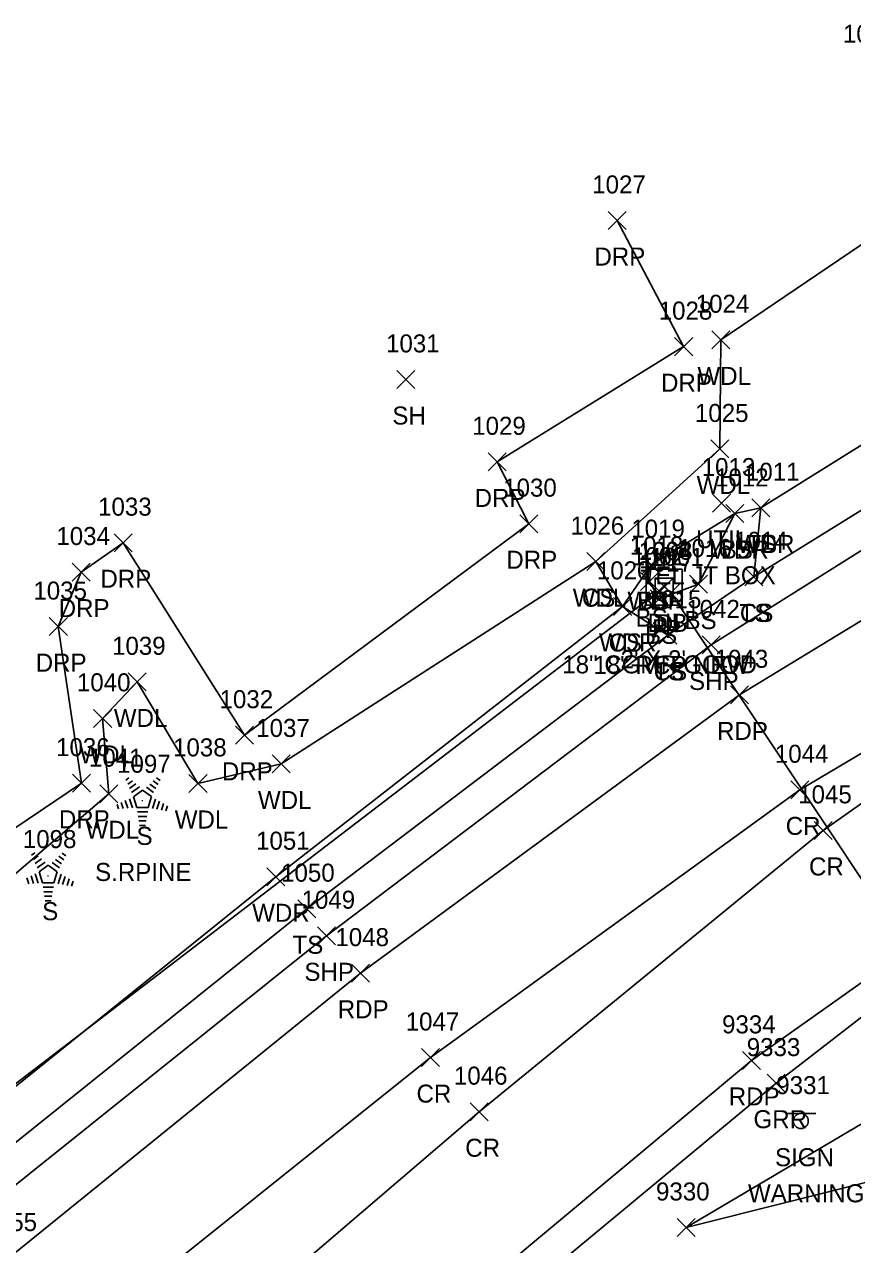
# Model space of a CAD drawing. Extents: x 1462089 to 1464015, y 730534 to 736144.
# Drawn here: x 1463562.4 to 1463654.4, y 735997.2 to 736132.6 of the extents above; entities that cross this region are included whole.
import ezdxf

# ---------------------------------------------------------------- set-up
doc = ezdxf.new("R2010")
doc.units = 0
for name, color, linetype in [('D_A', 7, 'Continuous'), ('D_C', 7, 'Continuous'), ('D_I', 7, 'Continuous'), ('D_TIC', 7, 'Continuous'), ('DCP', 7, 'Continuous'), ('DS', 7, 'Continuous'), ('L_A', 7, 'Continuous'), ('L_C', 7, 'Continuous'), ('L_I', 7, 'Continuous'), ('L_TIC', 7, 'Continuous'), ('LAWA', 7, 'Continuous'), ('LELB', 7, 'Continuous'), ('LTC', 7, 'Continuous'), ('P_A', 7, 'Continuous'), ('P_I', 7, 'Continuous'), ('P_TIC', 7, 'Continuous'), ('PET', 7, 'Continuous'), ('PRC', 7, 'Continuous'), ('PSP', 7, 'Continuous'), ('R_A', 7, 'Continuous'), ('R_I', 7, 'Continuous'), ('R_TIC', 7, 'Continuous'), ('RDP', 7, 'Continuous'), ('RGR', 7, 'Continuous'), ('S_A', 7, 'Continuous'), ('S_C', 7, 'Continuous'), ('S_I', 7, 'Continuous'), ('SSGN', 7, 'Continuous'), ('U_A', 7, 'Continuous'), ('U_C', 7, 'Continuous'), ('U_I', 7, 'Continuous'), ('UDEFAULT', 7, 'Continuous')]:
    doc.layers.add(name, color=color, linetype=linetype)

msp = doc.modelspace()

# ---------------------------------------------------------------- linework, layer by layer
at = {"layer": 'D_TIC'}
for points in [[(1463632.48, 736069.18), (1463634.48, 736071.18)], [(1463634.48, 736069.18), (1463632.48, 736071.18)], [(1463631.71, 736068.57), (1463633.71, 736070.57)], [(1463633.71, 736068.57), (1463631.71, 736070.57)], [(1463633.16, 736068.5), (1463635.16, 736070.5)], [(1463635.16, 736068.5), (1463633.16, 736070.5)]]:
    msp.add_lwpolyline(points, dxfattribs=at)
at = {"layer": 'DCP'}
for points in [[(1463632.71, 736069.57), (1463526.98, 735988.65)], [(1463673, 736011.28), (1463634.16, 736069.5)]]:
    msp.add_lwpolyline(points, dxfattribs=at)
at = {"layer": 'DS'}
for p, q in [((1463631.45, 736072.13), (1463635.45, 736072.13)), ((1463631.45, 736068.13), (1463631.45, 736072.13)), ((1463635.45, 736072.13), (1463635.45, 736068.13)), ((1463632.45, 736069.13), (1463632.45, 736071.13)), ((1463632.45, 736071.13), (1463634.45, 736071.13)), ((1463633.45, 736070.14), (1463633.45, 736070.14)), ((1463633.45, 736070.14), (1463633.45, 736070.14)), ((1463634.45, 736071.13), (1463634.45, 736069.13)), ((1463634.45, 736069.13), (1463632.45, 736069.13)), ((1463635.45, 736068.13), (1463631.45, 736068.13))]:
    msp.add_line(p, q, dxfattribs=at)
at = {"layer": 'L_TIC'}
for points in [[(1463638.71, 736096.58), (1463640.71, 736098.58)], [(1463640.71, 736096.58), (1463638.71, 736098.58)], [(1463603.78, 736092.18), (1463605.78, 736094.18)], [(1463605.78, 736092.18), (1463603.78, 736094.18)], [(1463638.62, 736084.47), (1463640.62, 736086.47)], [(1463640.62, 736084.47), (1463638.62, 736086.47)], [(1463640.28, 736077.31), (1463642.28, 736079.31)], [(1463642.28, 736077.31), (1463640.28, 736079.31)], [(1463640.28, 736077.31), (1463642.28, 736079.31)], [(1463642.28, 736077.31), (1463640.28, 736079.31)], [(1463643.15, 736077.94), (1463645.15, 736079.94)], [(1463645.15, 736077.94), (1463643.15, 736079.94)], [(1463643.15, 736077.94), (1463645.15, 736079.94)], [(1463645.15, 736077.94), (1463643.15, 736079.94)], [(1463624.87, 736071.97), (1463626.87, 736073.97)], [(1463626.87, 736071.97), (1463624.87, 736073.97)], [(1463624.87, 736071.97), (1463626.87, 736073.97)], [(1463626.87, 736071.97), (1463624.87, 736073.97)], [(1463631, 736071.63), (1463633, 736073.63)], [(1463633, 736071.63), (1463631, 736073.63)], [(1463631, 736071.63), (1463633, 736073.63)], [(1463633, 736071.63), (1463631, 736073.63)], [(1463630.81, 736069.75), (1463632.81, 736071.75)], [(1463632.81, 736069.75), (1463630.81, 736071.75)], [(1463636.25, 736069.48), (1463638.25, 736071.48)], [(1463638.25, 736069.48), (1463636.25, 736071.48)], [(1463642.4, 736070.28), (1463644.4, 736072.28)], [(1463644.4, 736070.28), (1463642.4, 736072.28)], [(1463642.4, 736070.28), (1463644.4, 736072.28)], [(1463644.4, 736070.28), (1463642.4, 736072.28)], [(1463631.87, 736067.85), (1463633.87, 736069.85)], [(1463633.87, 736067.85), (1463631.87, 736069.85)], [(1463627.83, 736067), (1463629.83, 736069)], [(1463629.83, 736067), (1463627.83, 736069)], [(1463627.83, 736067), (1463629.83, 736069)], [(1463629.83, 736067), (1463627.83, 736069)], [(1463632.83, 736063.8), (1463634.83, 736065.8)], [(1463634.83, 736063.8), (1463632.83, 736065.8)], [(1463632.83, 736063.8), (1463634.83, 736065.8)], [(1463634.83, 736063.8), (1463632.83, 736065.8)], [(1463573.94, 736058.63), (1463575.94, 736060.63)], [(1463575.94, 736058.63), (1463573.94, 736060.63)], [(1463570.12, 736054.58), (1463572.12, 736056.58)], [(1463572.12, 736054.58), (1463570.12, 736056.58)], [(1463589.93, 736049.52), (1463591.93, 736051.52)], [(1463591.93, 736049.52), (1463589.93, 736051.52)], [(1463570.8, 736046.22), (1463572.8, 736048.22)], [(1463572.8, 736046.22), (1463570.8, 736048.22)], [(1463580.7, 736047.36), (1463582.7, 736049.36)], [(1463582.7, 736047.36), (1463580.7, 736049.36)], [(1463589.34, 736037.01), (1463591.34, 736039.01)], [(1463591.34, 736037.01), (1463589.34, 736039.01)], [(1463592.78, 736033.46), (1463594.78, 736035.46)], [(1463594.78, 736033.46), (1463592.78, 736035.46)], [(1463634.88, 735998.09), (1463636.88, 736000.09)], [(1463636.88, 735998.09), (1463634.88, 736000.09)]]:
    msp.add_lwpolyline(points, dxfattribs=at)
at = {"layer": 'LAWA'}
for points in [[(1463684.96, 736115.97), (1463661.16, 736112.07), (1463639.71, 736097.58), (1463639.62, 736085.47), (1463625.87, 736072.97), (1463590.93, 736050.52), (1463581.7, 736048.36), (1463574.94, 736059.63), (1463571.12, 736055.58), (1463571.8, 736047.22), (1463544.6, 736024)], [(1463689.41, 736107.16), (1463644.15, 736078.94), (1463641.28, 736078.31), (1463632, 736072.63), (1463628.83, 736068), (1463590.34, 736038.01), (1463551.87, 736007.05), (1463537.13, 735998.9), (1463515.83, 736016.96), (1463498.59, 736027.74), (1463500.97, 736031.27), (1463528.39, 736016.02), (1463544.6, 736024)]]:
    msp.add_lwpolyline(points, dxfattribs=at)
at = {"layer": 'LELB'}
for points in [[(1463692.79, 736101.85), (1463643.4, 736071.28)], [(1463644.15, 736078.94), (1463643.4, 736071.28), (1463633.83, 736064.8), (1463593.78, 736034.46), (1463554.24, 736002.75), (1463539, 735993.74), (1463527.93, 735994.07), (1463508.52, 736009.04), (1463492.09, 736018.91)], [(1463641.28, 736078.31), (1463637.25, 736070.48), (1463632.87, 736068.85), (1463631.81, 736070.75), (1463632, 736072.63)], [(1463633.83, 736064.8), (1463628.83, 736068), (1463625.87, 736072.97)], [(1463658.89, 736004.85), (1463635.88, 735999.09), (1463657.84, 736012.08), (1463671.59, 736022.11), (1463698.35, 736041.73), (1463726.23, 736054.19), (1463732.01, 736055.58)]]:
    msp.add_lwpolyline(points, dxfattribs=at)
at = {"layer": 'LTC'}
for p, q in [((1463573.69, 736048.74), (1463574.04, 736049)), ((1463573.9, 736048.28), (1463574.43, 736048.66)), ((1463574.11, 736047.81), (1463574.81, 736048.32)), ((1463576.34, 736048.29), (1463577.02, 736047.79)), ((1463576.72, 736048.64), (1463577.27, 736048.24)), ((1463577.09, 736048.98), (1463577.51, 736048.68)), ((1463574.32, 736047.35), (1463575.2, 736047.99)), ((1463574.54, 736046.89), (1463575.55, 736047.63)), ((1463574.54, 736046.89), (1463574.93, 736045.7)), ((1463575.55, 736047.63), (1463576.55, 736046.9)), ((1463575.97, 736047.94), (1463576.78, 736047.35)), ((1463576.55, 736046.9), (1463576.16, 736045.7)), ((1463572.72, 736046.02), (1463572.87, 736045.56)), ((1463573.18, 736046.24), (1463573.39, 736045.59)), ((1463573.63, 736046.46), (1463573.9, 736045.62)), ((1463574.09, 736046.67), (1463574.42, 736045.65)), ((1463576.16, 736045.7), (1463574.93, 736045.7)), ((1463576.99, 736046.63), (1463576.65, 736045.59)), ((1463577.43, 736046.38), (1463577.15, 736045.5)), ((1463577.88, 736046.13), (1463577.64, 736045.4)), ((1463578.32, 736045.88), (1463578.13, 736045.31)), ((1463576.12, 736045.2), (1463574.98, 736045.2)), ((1463576.04, 736044.7), (1463575.05, 736044.7)), ((1463575.95, 736044.2), (1463575.12, 736044.2)), ((1463575.87, 736043.7), (1463575.19, 736043.7)), ((1463563.22, 736040.4), (1463563.58, 736040.65)), ((1463563.43, 736039.93), (1463563.96, 736040.32)), ((1463566.25, 736040.29), (1463566.8, 736039.89)), ((1463566.62, 736040.64), (1463567.04, 736040.33)), ((1463563.64, 736039.47), (1463564.35, 736039.98)), ((1463563.85, 736039), (1463564.73, 736039.64)), ((1463564.08, 736038.55), (1463565.09, 736039.28)), ((1463565.09, 736039.28), (1463566.08, 736038.55)), ((1463565.51, 736039.59), (1463566.32, 736039)), ((1463565.88, 736039.94), (1463566.56, 736039.45)), ((1463562.71, 736037.89), (1463562.92, 736037.24)), ((1463563.17, 736038.11), (1463563.44, 736037.27)), ((1463563.62, 736038.33), (1463563.95, 736037.31)), ((1463564.08, 736038.55), (1463564.46, 736037.35)), ((1463565.69, 736037.35), (1463564.46, 736037.35)), ((1463566.08, 736038.55), (1463565.69, 736037.35)), ((1463566.52, 736038.28), (1463566.18, 736037.24)), ((1463566.97, 736038.03), (1463566.68, 736037.15)), ((1463567.41, 736037.78), (1463567.17, 736037.05)), ((1463567.86, 736037.53), (1463567.67, 736036.96)), ((1463565.66, 736036.85), (1463564.51, 736036.85)), ((1463565.57, 736036.35), (1463564.58, 736036.35)), ((1463565.49, 736035.85), (1463564.66, 736035.85)), ((1463565.4, 736035.35), (1463564.73, 736035.35))]:
    msp.add_line(p, q, dxfattribs=at)
at = {"layer": 'P_TIC'}
for points in [[(1463637.66, 736062.73), (1463639.66, 736064.73)], [(1463639.66, 736062.73), (1463637.66, 736064.73)], [(1463640.81, 736057.19), (1463642.81, 736059.19)], [(1463642.81, 736057.19), (1463640.81, 736059.19)], [(1463647.49, 736046.65), (1463649.49, 736048.65)], [(1463649.49, 736046.65), (1463647.49, 736048.65)], [(1463650.08, 736042.15), (1463652.08, 736044.15)], [(1463652.08, 736042.15), (1463650.08, 736044.15)], [(1463594.97, 736030.46), (1463596.97, 736032.46)], [(1463596.97, 736030.46), (1463594.97, 736032.46)], [(1463598.72, 736026.31), (1463600.72, 736028.31)], [(1463600.72, 736026.31), (1463598.72, 736028.31)], [(1463606.52, 736016.95), (1463608.52, 736018.95)], [(1463608.52, 736016.95), (1463606.52, 736018.95)], [(1463642.12, 736016.63), (1463644.12, 736018.63)], [(1463644.12, 736016.63), (1463642.12, 736018.63)], [(1463611.92, 736010.94), (1463613.92, 736012.94)], [(1463613.92, 736010.94), (1463611.92, 736012.94)]]:
    msp.add_lwpolyline(points, dxfattribs=at)
at = {"layer": 'PET'}
for points in [[(1463698.18, 736092.5), (1463641.81, 736058.19), (1463599.72, 736027.31), (1463560.66, 735995.7), (1463523.02, 735963.94), (1463494.8, 735939.53), (1463463.28, 735910.04), (1463425.77, 735873.36), (1463400.54, 735846.75), (1463379.51, 735822.77), (1463354.78, 735790.86), (1463327.36, 735750.13), (1463303.96, 735709.87), (1463270.77, 735640.84), (1463259.93, 735611.92), (1463240.54, 735546.07), (1463231.54, 735502.9), (1463225.18, 735462.15)], [(1463248.55, 735456.35), (1463255.13, 735496.28), (1463266.37, 735541.14), (1463282.34, 735581.34), (1463301.55, 735626.26), (1463318.11, 735660.26), (1463339.93, 735698.21), (1463370.89, 735740.71), (1463389.55, 735773.13), (1463416.66, 735806.53), (1463443.46, 735836.4), (1463484.06, 735876.97), (1463506.05, 735896.82), (1463539.55, 735927.71), (1463569.21, 735953.66), (1463600.51, 735982.1), (1463643.12, 736017.63), (1463670.38, 736036.92), (1463692.78, 736052.46), (1463723.73, 736070.91)]]:
    msp.add_lwpolyline(points, dxfattribs=at)
at = {"layer": 'PRC'}
for points in [[(1463704.51, 736080.85), (1463651.08, 736043.15), (1463612.92, 736011.94), (1463573.89, 735978.55), (1463538.77, 735947.73), (1463510.28, 735921.79), (1463479.07, 735892.99), (1463441.78, 735855.96), (1463412.13, 735824.42), (1463396.73, 735805.36), (1463373.74, 735776.74), (1463345.79, 735738.02), (1463321.53, 735698.83), (1463287.8, 735632.56), (1463273.79, 735599.71), (1463253.31, 735541.92), (1463243.54, 735500.8), (1463236.92, 735460.01)], [(1463704.51, 736080.85), (1463648.49, 736047.65), (1463607.52, 736017.95), (1463568.69, 735986.88), (1463529.8, 735956.03), (1463503.01, 735930.52), (1463471.82, 735901.13), (1463434.85, 735865.16), (1463410.45, 735837.34), (1463389.22, 735812.38), (1463366.8, 735782.25), (1463338.89, 735741.83), (1463315.33, 735702.75), (1463281.15, 735635.79), (1463269.52, 735603.26), (1463253.31, 735541.92)]]:
    msp.add_lwpolyline(points, dxfattribs=at)
at = {"layer": 'PSP'}
msp.add_lwpolyline([(1463693.79, 736098.35), (1463638.66, 736063.73), (1463595.97, 736031.46), (1463556.48, 735999.87), (1463519.27, 735968.48), (1463492.75, 735944.52), (1463459.61, 735913.16), (1463422.84, 735876.87), (1463397.69, 735849.47), (1463376.45, 735825.53), (1463357.93, 735802.25), (1463355.63, 735800.81), (1463342.89, 735783.25), (1463332.13, 735767.08), (1463322.58, 735752.43), (1463299.2, 735712.38), (1463283.48, 735679.62), (1463266.73, 735644.36), (1463256.19, 735612.82), (1463235.17, 735546.14), (1463227.64, 735503.57), (1463221.36, 735462.15)], dxfattribs=at)
at = {"layer": 'R_TIC'}
for points in [[(1463627.22, 736109.82), (1463629.22, 736111.82)], [(1463629.22, 736109.82), (1463627.22, 736111.82)], [(1463634.6, 736095.82), (1463636.6, 736097.82)], [(1463636.6, 736095.82), (1463634.6, 736097.82)], [(1463613.91, 736083.04), (1463615.91, 736085.04)], [(1463615.91, 736083.04), (1463613.91, 736085.04)], [(1463617.43, 736076.18), (1463619.43, 736078.18)], [(1463619.43, 736076.18), (1463617.43, 736078.18)], [(1463572.38, 736074.07), (1463574.38, 736076.07)], [(1463574.38, 736074.07), (1463572.38, 736076.07)], [(1463567.75, 736070.81), (1463569.75, 736072.81)], [(1463569.75, 736070.81), (1463567.75, 736072.81)], [(1463565.2, 736064.76), (1463567.2, 736066.76)], [(1463567.2, 736064.76), (1463565.2, 736066.76)], [(1463585.86, 736052.71), (1463587.86, 736054.71)], [(1463587.86, 736052.71), (1463585.86, 736054.71)], [(1463567.78, 736047.39), (1463569.78, 736049.39)], [(1463569.78, 736047.39), (1463567.78, 736049.39)], [(1463644.86, 736014.11), (1463646.86, 736016.11)], [(1463646.86, 736014.11), (1463644.86, 736016.11)]]:
    msp.add_lwpolyline(points, dxfattribs=at)
at = {"layer": 'RDP'}
msp.add_lwpolyline([(1463628.22, 736110.82), (1463635.6, 736096.82), (1463614.91, 736084.04), (1463618.43, 736077.18), (1463586.86, 736053.71), (1463573.38, 736075.07), (1463568.75, 736071.81), (1463566.2, 736065.76), (1463568.78, 736048.39), (1463535.64, 736026.06), (1463525.95, 736038.17), (1463511.54, 736042.73), (1463494.22, 736032.41), (1463489.24, 736026.33), (1463484.72, 736018.47)], dxfattribs=at)
at = {"layer": 'RGR'}
msp.add_lwpolyline([(1463585.92, 735960.69), (1463603.15, 735979.68), (1463645.86, 736015.11), (1463671.7, 736035.07), (1463693.53, 736049.55), (1463724.01, 736069.51)], dxfattribs=at)
at = {"layer": 'SSGN'}
for p, q in [((1463646.95, 736011.75), (1463650.28, 736011.75)), ((1463648.6, 736010.91), (1463648.6, 736010.91))]:
    msp.add_line(p, q, dxfattribs=at)
msp.add_circle((1463648.6, 736010.91), 0.833, dxfattribs=at)
at = {"layer": 'UDEFAULT'}
for points in [[(1463638.8, 736078.46), (1463640.8, 736080.46)], [(1463640.8, 736078.46), (1463638.8, 736080.46)]]:
    msp.add_lwpolyline(points, dxfattribs=at)

# ---------------------------------------------------------------- texts
at = {"layer": 'D_A'}
for s, p in [('DIB', (1463631.59, 736065.18)), ('DI', (1463632.51, 736065.14)), ('P', (1463632.09, 736064.57)), ('P', (1463633.54, 736064.5))]:
    msp.add_text(s, height=2, dxfattribs=at).set_placement(p)
at = {"layer": 'D_C'}
for s, p in [("2' X 2'", (1463628.6, 736061.14)), ('18" CGMP GOOD', (1463622.13, 736060.57)), ('18" RCP NEW', (1463625.59, 736060.5))]:
    msp.add_text(s, height=2, dxfattribs=at).set_placement(p)
at = {"layer": 'D_I'}
for s, p in [('1002', (1463629.86, 736072.57)), ('1004', (1463630.6, 736073.14)), ('1003', (1463630.63, 736073.18)), ('1001', (1463631.88, 736072.5))]:
    msp.add_text(s, height=2, dxfattribs=at).set_placement(p)
at = {"layer": 'L_A'}
for s, p in [('WDL', (1463637.13, 736092.58)), ('SH', (1463603.27, 736088.18)), ('WDL', (1463637.04, 736080.47)), ('WDR', (1463638.65, 736073.31)), ('BS', (1463639.72, 736073.31)), ('WDR', (1463641.51, 736073.94)), ('TS', (1463642.56, 736073.94)), ('WDL', (1463623.29, 736067.97)), ('CS', (1463624.31, 736067.97)), ('WDR', (1463629.36, 736067.63)), ('BS', (1463630.44, 736067.63)), ('BS', (1463630.26, 736065.75)), ('BS', (1463635.69, 736065.48)), ('TS', (1463641.81, 736066.28)), ('CS', (1463641.84, 736066.28)), ('BS', (1463631.31, 736063.85)), ('WDR', (1463626.2, 736063)), ('CS', (1463627.27, 736063)), ('TS', (1463632.24, 736059.8)), ('CS', (1463632.27, 736059.8)), ('WDL', (1463572.36, 736054.63)), ('WDL', (1463568.54, 736050.58)), ('WDL', (1463588.35, 736045.52)), ('WDL', (1463569.22, 736042.22)), ('WDL', (1463579.12, 736043.36)), ('S', (1463574.88, 736041.54)), ('S', (1463564.41, 736033.19)), ('WDR', (1463587.71, 736033.01)), ('TS', (1463592.19, 736029.46))]:
    msp.add_text(s, height=2, dxfattribs=at).set_placement(p)
at = {"layer": 'L_C'}
msp.add_text('S.RPINE', height=2, dxfattribs=at).set_placement((1463570.28, 736037.54))
at = {"layer": 'L_I'}
for s, p in [('1022', (1463653.28, 736130.54)), ('1024', (1463636.94, 736100.58)), ('1031', (1463602.57, 736096.18)), ('1025', (1463636.85, 736088.47)), ('1011', (1463642.51, 736081.94)), ('1011', (1463642.51, 736081.94)), ('1012', (1463639.08, 736081.31)), ('1012', (1463639.08, 736081.31)), ('1026', (1463623.05, 736075.97)), ('1026', (1463623.05, 736075.97)), ('1019', (1463629.79, 736075.63)), ('1019', (1463629.79, 736075.63)), ('1018', (1463629.61, 736073.75)), ('1016', (1463634.99, 736073.48)), ('1014', (1463641.2, 736074.28)), ('1014', (1463641.2, 736074.28)), ('1017', (1463630.67, 736071.85)), ('1020', (1463625.97, 736071)), ('1020', (1463625.97, 736071)), ('1015', (1463631.62, 736067.8)), ('1015', (1463631.62, 736067.8)), ('1039', (1463572.16, 736062.63)), ('1040', (1463568.26, 736058.58)), ('1037', (1463588.16, 736053.52)), ('1041', (1463569.6, 736050.22)), ('1038', (1463578.93, 736051.36)), ('1097', (1463572.72, 736049.54)), ('1098', (1463562.26, 736041.19)), ('1051', (1463588.14, 736041.01)), ('1050', (1463590.92, 736037.46)), ('9330', (1463632.53, 736002.09))]:
    msp.add_text(s, height=2, dxfattribs=at).set_placement(p)
at = {"layer": 'LTC'}
for p in [(1463575.44, 736046.64), (1463564.97, 736038.29)]:
    msp.add_text('.', height=1.04, rotation=270, dxfattribs=at).set_placement(p)
at = {"layer": 'P_A'}
for s, p in [('SHP', (1463636.2, 736058.73)), ('RDP', (1463639.3, 736053.19)), ('CR', (1463646.93, 736042.65)), ('CR', (1463649.51, 736038.15)), ('SHP', (1463593.51, 736026.46)), ('RDP', (1463597.21, 736022.31)), ('CR', (1463605.95, 736012.95)), ('RDP', (1463640.61, 736012.63)), ('CR', (1463611.36, 736006.94))]:
    msp.add_text(s, height=2, dxfattribs=at).set_placement(p)
at = {"layer": 'P_I'}
for s, p in [('1042', (1463635.89, 736066.73)), ('1043', (1463639.04, 736061.19)), ('1044', (1463645.72, 736050.65)), ('1045', (1463648.31, 736046.15)), ('1049', (1463593.19, 736034.46)), ('1048', (1463596.95, 736030.31)), ('1047', (1463604.75, 736020.95)), ('9334', (1463639.86, 736020.63)), ('1046', (1463610.1, 736014.94)), ('1055', (1463557.89, 735998.7))]:
    msp.add_text(s, height=2, dxfattribs=at).set_placement(p)
at = {"layer": 'R_A'}
for s, p in [('DRP', (1463625.7, 736105.82)), ('DRP', (1463633.09, 736091.82)), ('DRP', (1463612.4, 736079.04)), ('DRP', (1463615.92, 736072.18)), ('DRP', (1463570.87, 736070.07)), ('DRP', (1463566.24, 736066.81)), ('DRP', (1463563.69, 736060.76)), ('DRP', (1463584.35, 736048.71)), ('DRP', (1463566.26, 736043.39)), ('GRR', (1463643.35, 736010.11))]:
    msp.add_text(s, height=2, dxfattribs=at).set_placement(p)
at = {"layer": 'R_I'}
for s, p in [('1027', (1463625.45, 736113.82)), ('1028', (1463632.83, 736099.82)), ('1029', (1463612.13, 736087.04)), ('1030', (1463615.57, 736080.18)), ('1033', (1463570.61, 736078.07)), ('1034', (1463565.98, 736074.81)), ('1035', (1463563.43, 736068.76)), ('1032', (1463584.09, 736056.71)), ('1036', (1463565.95, 736051.39)), ('9333', (1463642.6, 736018.11))]:
    msp.add_text(s, height=2, dxfattribs=at).set_placement(p)
at = {"layer": 'S_A'}
msp.add_text('SIGN', height=2, dxfattribs=at).set_placement((1463645.74, 736005.89))
at = {"layer": 'S_C'}
msp.add_text('WARNING', height=2, dxfattribs=at).set_placement((1463642.74, 736001.89))
at = {"layer": 'S_I'}
msp.add_text('9331', height=2, dxfattribs=at).set_placement((1463645.88, 736013.89))
at = {"layer": 'U_A'}
msp.add_text('UTIL', height=2, dxfattribs=at).set_placement((1463636.97, 736074.46))
at = {"layer": 'U_C'}
msp.add_text('TEL JT BOX', height=2, dxfattribs=at).set_placement((1463630.81, 736070.46))
at = {"layer": 'U_I'}
msp.add_text('1013', height=2, dxfattribs=at).set_placement((1463637.6, 736082.46))

doc.saveas('drawing.dxf')
